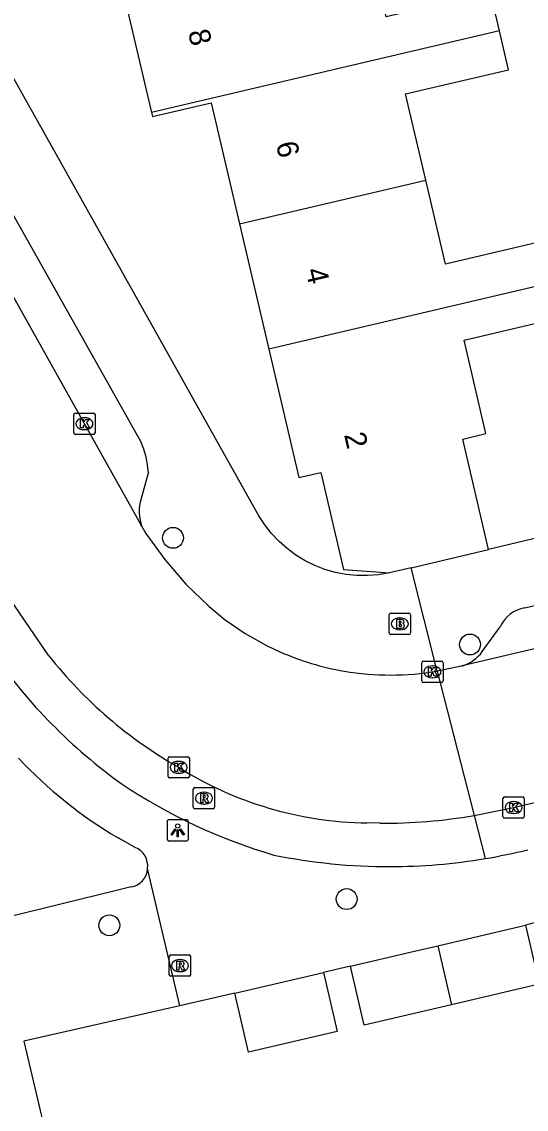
# Model space of a CAD drawing. Extents: x 158038 to 159242, y 380133 to 381214.
# Drawn here: x 158830.9 to 158854.6, y 380556.1 to 380607.2 of the extents above; entities that cross this region are included whole.
import ezdxf

# ---------------------------------------------------------------- set-up
doc = ezdxf.new("R2010")
doc.units = 0
for name, color, linetype in [('IMGEO_Boom', 7, 'Continuous'), ('IMGEO_Brandkraan', 7, 'Continuous'), ('IMGEO_Kolk', 7, 'Continuous'), ('IMGEO_Lichtpunt', 7, 'Continuous'), ('IMGEO_Muur', 7, 'Continuous'), ('IMGEO_Pand', 7, 'Continuous'), ('IMGEO_Pand_nummerreeks', 7, 'Continuous'), ('IMGEO_Parkeervlak_open', 7, 'Continuous'), ('IMGEO_Rijbaan_lokaal_gesloten', 7, 'Continuous'), ('IMGEO_Rioolput', 7, 'Continuous'), ('IMGEO_Voetpad_open', 7, 'Continuous')]:
    doc.layers.add(name, color=color, linetype=linetype)

msp = doc.modelspace()

# ---------------------------------------------------------------- linework, layer by layer
at = {"layer": 'IMGEO_Boom'}
for centre in [(158837.986, 380582.952), (158851.919, 380577.947), (158846.133, 380566.001), (158835, 380564.77)]:
    msp.add_circle(centre, 0.489, dxfattribs=at)
at = {"layer": 'IMGEO_Brandkraan'}
for p, q in [((158848.202, 380579.416), (158849.054, 380579.416)), ((158848.127, 380578.49), (158848.127, 380579.342)), ((158848.615, 380579.196), (158848.64, 380579.196)), ((158849.128, 380579.342), (158849.128, 380578.49)), ((158849.054, 380578.416), (158848.202, 380578.416)), ((158848.638, 380578.636), (158848.613, 380578.636))]:
    msp.add_line(p, q, dxfattribs=at)
for points in [[(158848.202, 380579.416), (158849.054, 380579.416)], [(158848.127, 380578.49), (158848.127, 380579.342)], [(158848.475, 380579.116), (158848.475, 380578.716), (158848.688, 380578.716)], [(158848.706, 380579.116), (158848.475, 380579.116)], [(158848.654, 380579.035), (158848.6, 380579.035), (158848.6, 380578.959)], [(158848.6, 380578.959), (158848.653, 380578.959)], [(158848.662, 380578.883), (158848.6, 380578.883), (158848.6, 380578.802)], [(158849.128, 380579.342), (158849.128, 380578.49)], [(158849.054, 380578.416), (158848.202, 380578.416)], [(158848.6, 380578.802), (158848.662, 380578.802)]]:
    msp.add_lwpolyline(points, dxfattribs=at)
for centre, radius, start, end in [((158848.204, 380579.34), 0.0765, 91.552, 178.448), ((158848.204, 380579.34), 0.0765, 91.552, 178.448), ((158849.052, 380579.34), 0.0765, 1.552, 88.448), ((158849.052, 380579.34), 0.0765, 1.552, 88.448), ((158848.655, 380578.997), 0.0379, 267.8285, 90.9355), ((158848.663, 380578.842), 0.0404, 269.8759, 90.5077), ((158848.71, 380578.971), 0.145, 59.4692, 91.5367), ((158848.735, 380579.018), 0.0922, 285.5137, 58.1501), ((158848.74, 380578.826), 0.105, 301.3115, 78.989), ((158848.204, 380578.492), 0.0765, 181.552, 268.448), ((158848.204, 380578.492), 0.0765, 181.552, 268.448), ((158848.694, 380578.967), 0.251, 268.6676, 293.5347), ((158849.052, 380578.492), 0.0765, 271.552, 358.448), ((158849.052, 380578.492), 0.0765, 271.552, 358.448)]:
    msp.add_arc(centre, radius, start, end, dxfattribs=at)
for centre, major_axis, ratio, start_param, end_param in [((158848.614, 380578.916), (-0.387, 0.002), 0.722429, 4.712389, 7.853982), ((158848.639, 380578.916), (-0.39, 0.002), 0.717154, 1.570796, 4.712389)]:
    msp.add_ellipse(centre, major_axis=major_axis, ratio=ratio, start_param=start_param, end_param=end_param, dxfattribs=at)
at = {"layer": 'IMGEO_Kolk'}
for p, q in [((158833.33, 380587.883), (158833.33, 380588.735)), ((158833.405, 380588.809), (158834.257, 380588.809)), ((158833.818, 380588.589), (158833.843, 380588.589)), ((158834.331, 380588.735), (158834.331, 380587.883)), ((158834.257, 380587.809), (158833.405, 380587.809)), ((158833.841, 380588.029), (158833.816, 380588.029)), ((158849.654, 380576.239), (158849.654, 380577.091)), ((158849.729, 380577.165), (158850.581, 380577.165)), ((158850.142, 380576.945), (158850.167, 380576.945)), ((158850.655, 380577.091), (158850.655, 380576.239)), ((158850.165, 380576.385), (158850.14, 380576.385)), ((158850.581, 380576.165), (158849.729, 380576.165)), ((158837.752, 380571.757), (158837.752, 380572.609)), ((158837.827, 380572.683), (158838.679, 380572.683)), ((158838.24, 380572.463), (158838.265, 380572.463)), ((158838.753, 380572.609), (158838.753, 380571.757)), ((158838.263, 380571.903), (158838.238, 380571.903)), ((158838.679, 380571.683), (158837.827, 380571.683)), ((158853.464, 380569.87), (158853.464, 380570.722)), ((158853.539, 380570.796), (158854.391, 380570.796)), ((158854.465, 380570.722), (158854.465, 380569.87)), ((158853.952, 380570.576), (158853.977, 380570.576)), ((158854.391, 380569.796), (158853.539, 380569.796)), ((158853.975, 380570.016), (158853.95, 380570.016))]:
    msp.add_line(p, q, dxfattribs=at)
for points in [[(158833.33, 380587.883), (158833.33, 380588.735)], [(158833.405, 380588.809), (158834.257, 380588.809)], [(158834.331, 380588.735), (158834.331, 380587.883)], [(158833.651, 380588.509), (158833.774, 380588.509), (158833.774, 380588.358), (158833.904, 380588.509), (158834.068, 380588.509), (158833.922, 380588.358), (158834.075, 380588.109), (158833.923, 380588.109), (158833.838, 380588.273), (158833.774, 380588.206), (158833.774, 380588.109), (158833.651, 380588.109), (158833.651, 380588.509)], [(158834.257, 380587.809), (158833.405, 380587.809)], [(158849.654, 380576.239), (158849.654, 380577.091)], [(158849.729, 380577.165), (158850.581, 380577.165)], [(158849.975, 380576.865), (158850.098, 380576.865), (158850.098, 380576.714), (158850.228, 380576.865), (158850.392, 380576.865), (158850.246, 380576.714), (158850.399, 380576.465), (158850.247, 380576.465), (158850.162, 380576.629), (158850.098, 380576.562), (158850.098, 380576.465), (158849.975, 380576.465), (158849.975, 380576.865)], [(158850.655, 380577.091), (158850.655, 380576.239)], [(158850.581, 380576.165), (158849.729, 380576.165)], [(158837.752, 380571.757), (158837.752, 380572.609)], [(158837.827, 380572.683), (158838.679, 380572.683)], [(158838.073, 380572.383), (158838.196, 380572.383), (158838.196, 380572.232), (158838.326, 380572.383), (158838.49, 380572.383), (158838.344, 380572.232), (158838.497, 380571.983), (158838.345, 380571.983), (158838.26, 380572.147), (158838.196, 380572.08), (158838.196, 380571.983), (158838.073, 380571.983), (158838.073, 380572.383)], [(158838.753, 380572.609), (158838.753, 380571.757)], [(158838.679, 380571.683), (158837.827, 380571.683)], [(158853.464, 380569.87), (158853.464, 380570.722)], [(158853.539, 380570.796), (158854.391, 380570.796)], [(158854.465, 380570.722), (158854.465, 380569.87)], [(158853.785, 380570.496), (158853.908, 380570.496), (158853.908, 380570.345), (158854.038, 380570.496), (158854.202, 380570.496), (158854.056, 380570.345), (158854.209, 380570.096), (158854.057, 380570.096), (158853.972, 380570.26), (158853.908, 380570.193), (158853.908, 380570.096), (158853.785, 380570.096), (158853.785, 380570.496)], [(158854.391, 380569.796), (158853.539, 380569.796)]]:
    msp.add_lwpolyline(points, dxfattribs=at)
for centre, start, end in [((158833.407, 380588.733), 91.552, 178.448), ((158833.407, 380588.733), 91.552, 178.448), ((158834.255, 380588.733), 1.552, 88.448), ((158834.255, 380588.733), 1.552, 88.448), ((158833.407, 380587.885), 181.552, 268.448), ((158833.407, 380587.885), 181.552, 268.448), ((158834.255, 380587.885), 271.552, 358.448), ((158834.255, 380587.885), 271.552, 358.448), ((158849.731, 380577.089), 91.552, 178.448), ((158849.731, 380577.089), 91.552, 178.448), ((158850.579, 380577.089), 1.552, 88.448), ((158850.579, 380577.089), 1.552, 88.448), ((158849.731, 380576.241), 181.552, 268.448), ((158849.731, 380576.241), 181.552, 268.448), ((158850.579, 380576.241), 271.552, 358.448), ((158850.579, 380576.241), 271.552, 358.448), ((158837.829, 380572.607), 91.552, 178.448), ((158837.829, 380572.607), 91.552, 178.448), ((158838.677, 380572.607), 1.552, 88.448), ((158838.677, 380572.607), 1.552, 88.448), ((158837.829, 380571.759), 181.552, 268.448), ((158837.829, 380571.759), 181.552, 268.448), ((158838.677, 380571.759), 271.552, 358.448), ((158838.677, 380571.759), 271.552, 358.448), ((158853.541, 380570.72), 91.552, 178.448), ((158853.541, 380570.72), 91.552, 178.448), ((158854.389, 380570.72), 1.552, 88.448), ((158854.389, 380570.72), 1.552, 88.448), ((158853.541, 380569.872), 181.552, 268.448), ((158853.541, 380569.872), 181.552, 268.448), ((158854.389, 380569.872), 271.552, 358.448), ((158854.389, 380569.872), 271.552, 358.448)]:
    msp.add_arc(centre, 0.0765, start, end, dxfattribs=at)
for centre, major_axis, ratio, start_param, end_param in [((158833.817, 380588.309), (-0.387, 0.002), 0.722429, 4.712389, 7.853982), ((158833.842, 380588.309), (-0.39, 0.002), 0.717154, 1.570796, 4.712389), ((158850.141, 380576.665), (-0.387, 0.002), 0.722429, 4.712389, 7.853982), ((158850.166, 380576.665), (-0.39, 0.002), 0.717154, 1.570796, 4.712389), ((158838.239, 380572.183), (-0.387, 0.002), 0.722429, 4.712389, 7.853982), ((158838.264, 380572.183), (-0.39, 0.002), 0.717154, 1.570796, 4.712389), ((158853.951, 380570.296), (-0.387, 0.002), 0.722429, 4.712389, 7.853982), ((158853.976, 380570.296), (-0.39, 0.002), 0.717154, 1.570796, 4.712389)]:
    msp.add_ellipse(centre, major_axis=major_axis, ratio=ratio, start_param=start_param, end_param=end_param, dxfattribs=at)
at = {"layer": 'IMGEO_Lichtpunt'}
for p, q in [((158838.611, 380569.727), (158837.803, 380569.727)), ((158838.611, 380569.727), (158837.803, 380569.727)), ((158837.709, 380569.632), (158837.709, 380568.825)), ((158837.709, 380569.632), (158837.709, 380568.825)), ((158838.705, 380568.825), (158838.705, 380569.632)), ((158838.705, 380568.825), (158838.705, 380569.632)), ((158837.803, 380568.731), (158838.611, 380568.731)), ((158837.803, 380568.731), (158838.611, 380568.731))]:
    msp.add_line(p, q, dxfattribs=at)
for points in [[(158838.083, 380569.296), (158838.122, 380569.268), (158837.934, 380569.006), (158837.896, 380569.033), (158838.083, 380569.296)], [(158838.185, 380569.248), (158838.232, 380569.248), (158838.232, 380568.926), (158838.185, 380568.926), (158838.185, 380569.248)], [(158838.295, 380569.268), (158838.333, 380569.295), (158838.52, 380569.033), (158838.481, 380569.005), (158838.295, 380569.268)]]:
    msp.add_lwpolyline(points, dxfattribs=at)
msp.add_circle((158838.208, 380569.43), 0.0994, dxfattribs=at)
for centre, start, end in [((158837.803, 380569.632), 90, 180), ((158837.803, 380569.632), 90, 180), ((158838.611, 380569.632), 0, 90), ((158838.611, 380569.632), 0, 90), ((158837.803, 380568.825), 180, 270), ((158837.803, 380568.825), 180, 270), ((158838.611, 380568.825), 270, 0), ((158838.611, 380568.825), 270, 360)]:
    msp.add_arc(centre, 0.0946, start, end, dxfattribs=at)
at = {"layer": 'IMGEO_Muur'}
msp.add_lwpolyline([(158860.664, 380584.282), (158852.79, 380582.412)], dxfattribs=at)
at = {"layer": 'IMGEO_Pand'}
for points in [[(158853.303, 380606.745), (158852.879, 380608.553), (158847.992, 380607.407), (158847.038, 380611.477)], [(158835.604, 380608.795), (158835.671, 380608.511), (158836.982, 380602.918)], [(158853.303, 380606.745), (158836.982, 380602.918)], [(158849.838, 380599.733), (158848.888, 380603.786), (158853.73, 380604.921), (158853.303, 380606.745)], [(158836.982, 380602.918), (158837.029, 380602.718), (158839.769, 380603.36), (158841.099, 380597.684)], [(158841.099, 380597.684), (158849.838, 380599.733)], [(158856.033, 380595.143), (158855.613, 380596.933), (158850.761, 380595.796), (158849.838, 380599.733)], [(158841.099, 380597.684), (158842.476, 380591.808)], [(158856.033, 380595.143), (158856.068, 380594.994), (158842.476, 380591.808)], [(158852.79, 380582.412), (158851.576, 380587.585), (158852.667, 380587.842), (158851.64, 380592.224), (158858.397, 380593.822), (158859.433, 380589.463), (158862.309, 380590.147)], [(158842.476, 380591.808), (158843.888, 380585.784), (158844.921, 380586.026), (158845.99, 380581.47), (158848.149, 380581.31)], [(158849.158, 380581.55), (158852.79, 380582.412)], [(158849.158, 380581.55), (158848.149, 380581.31)], [(158850.403, 380563.809), (158854.518, 380564.773)], [(158854.518, 380564.773), (158855.166, 380562.006), (158851.052, 380561.042)], [(158846.311, 380562.85), (158849.11, 380563.506), (158850.403, 380563.809)], [(158850.403, 380563.809), (158851.052, 380561.042)], [(158845.046, 380562.558), (158845.694, 380559.792), (158841.535, 380558.818), (158840.887, 380561.584)], [(158840.887, 380561.584), (158845.046, 380562.558)], [(158851.052, 380561.042), (158846.959, 380560.084), (158846.311, 380562.85)]]:
    msp.add_lwpolyline(points, dxfattribs=at)
at = {"layer": 'IMGEO_Parkeervlak_open'}
msp.add_lwpolyline([(158852.111, 380569.924), (158852.627, 380567.9)], dxfattribs=at)
at = {"layer": 'IMGEO_Rijbaan_lokaal_gesloten'}
for points in [[(158836.527, 380583.492), (158836.306, 380583.892), (158824.26, 380605.383), (158809.591, 380631.446), (158809.256, 380632.041)], [(158956.809, 380601.82), (158933.324, 380596.223), (158893.045, 380586.654), (158889.141, 380585.743), (158876.373, 380582.763), (158864.508, 380579.993), (158851.553, 380576.939)], [(158832.16, 380577.421), (158830.347, 380580.068), (158822.357, 380594.491)], [(158836.527, 380583.492), (158836.711, 380583.159), (158837.597, 380581.929), (158838.59, 380580.784), (158839.68, 380579.732), (158840.425, 380579.112), (158841.374, 380578.462), (158842.377, 380577.899), (158842.992, 380577.609)], [(158852.111, 380569.924), (158853.96, 380570.297), (158870.549, 380574.194), (158905.292, 380582.437)], [(158851.553, 380576.939), (158851.369, 380576.896), (158850.382, 380576.701)], [(158850.382, 380576.701), (158852.111, 380569.924)], [(158847.69, 380569.564), (158847.082, 380569.578)]]:
    msp.add_lwpolyline(points, dxfattribs=at)
for centre, radius, start, end in [((158848.671, 380590.462), 21.04, 218.3027, 240.3106), ((158848.162, 380589.327), 12.808, 246.1915, 260.3579), ((158848.197, 380589.447), 12.932, 260.2968, 279.7294), ((158847.276, 380586.504), 16.927, 237.7773, 269.3439), ((158847.935, 380593.878), 24.315, 269.422, 279.8886)]:
    msp.add_arc(centre, radius, start, end, dxfattribs=at)
at = {"layer": 'IMGEO_Rioolput'}
for p, q in [((158839.011, 380571.235), (158839.863, 380571.235)), ((158838.936, 380570.309), (158838.936, 380571.161)), ((158839.424, 380571.015), (158839.449, 380571.015)), ((158839.937, 380571.161), (158839.937, 380570.309)), ((158839.863, 380570.235), (158839.011, 380570.235)), ((158839.447, 380570.455), (158839.422, 380570.455)), ((158837.813, 380562.452), (158837.813, 380563.304)), ((158837.888, 380563.378), (158838.74, 380563.378)), ((158838.301, 380563.158), (158838.326, 380563.158)), ((158838.814, 380563.304), (158838.814, 380562.452)), ((158838.324, 380562.598), (158838.299, 380562.598)), ((158838.74, 380562.378), (158837.888, 380562.378))]:
    msp.add_line(p, q, dxfattribs=at)
for points in [[(158839.011, 380571.235), (158839.863, 380571.235)], [(158838.936, 380570.309), (158838.936, 380571.161)], [(158839.525, 380570.933), (158839.273, 380570.935), (158839.273, 380570.535)], [(158839.451, 380570.854), (158839.397, 380570.854), (158839.397, 380570.773)], [(158839.397, 380570.773), (158839.449, 380570.773)], [(158839.937, 380571.161), (158839.937, 380570.309)], [(158839.863, 380570.235), (158839.011, 380570.235)], [(158839.273, 380570.535), (158839.397, 380570.535), (158839.397, 380570.697), (158839.408, 380570.697)], [(158839.455, 380570.668), (158839.526, 380570.535), (158839.666, 380570.535), (158839.601, 380570.661)], [(158837.813, 380562.452), (158837.813, 380563.304)], [(158837.888, 380563.378), (158838.74, 380563.378)], [(158838.402, 380563.076), (158838.15, 380563.078), (158838.15, 380562.678)], [(158838.814, 380563.304), (158838.814, 380562.452)], [(158838.15, 380562.678), (158838.274, 380562.678), (158838.274, 380562.84), (158838.285, 380562.84)], [(158838.328, 380562.997), (158838.274, 380562.997), (158838.274, 380562.916)], [(158838.274, 380562.916), (158838.326, 380562.916)], [(158838.332, 380562.811), (158838.403, 380562.678), (158838.543, 380562.678), (158838.478, 380562.804)], [(158838.74, 380562.378), (158837.888, 380562.378)]]:
    msp.add_lwpolyline(points, dxfattribs=at)
for centre, radius, start, end in [((158839.013, 380571.159), 0.0765, 91.552, 178.448), ((158839.013, 380571.159), 0.0765, 91.552, 178.448), ((158839.861, 380571.159), 0.0765, 1.552, 88.448), ((158839.861, 380571.159), 0.0765, 1.552, 88.448), ((158839.433, 380570.962), 0.19, 274.7715, 282.9687), ((158839.457, 380570.758), 0.0964, 77.0061, 93.1865), ((158839.471, 380570.815), 0.0378, 276.6634, 79.6772), ((158839.524, 380570.823), 0.109, 350.3612, 89.416), ((158839.522, 380570.823), 0.112, 277.5842, 350.9817), ((158839.506, 380570.608), 0.108, 29.5134, 73.7905), ((158839.013, 380570.311), 0.0765, 181.552, 268.448), ((158839.013, 380570.311), 0.0765, 181.552, 268.448), ((158839.407, 380570.644), 0.0533, 26.0293, 88.6989), ((158839.861, 380570.311), 0.0765, 271.552, 358.448), ((158839.861, 380570.311), 0.0765, 271.552, 358.448), ((158837.89, 380563.302), 0.0765, 91.552, 178.448), ((158837.89, 380563.302), 0.0765, 91.552, 178.448), ((158838.401, 380562.966), 0.109, 350.3612, 89.416), ((158838.738, 380563.302), 0.0765, 1.552, 88.448), ((158838.738, 380563.302), 0.0765, 1.552, 88.448), ((158838.284, 380562.787), 0.0533, 26.0293, 88.6989), ((158838.31, 380563.105), 0.19, 274.7715, 282.9687), ((158838.334, 380562.901), 0.0964, 77.0061, 93.1865), ((158838.348, 380562.958), 0.0378, 276.6634, 79.6772), ((158838.399, 380562.966), 0.112, 277.5842, 350.9817), ((158838.383, 380562.751), 0.108, 29.5134, 73.7905), ((158837.89, 380562.454), 0.0765, 181.552, 268.448), ((158837.89, 380562.454), 0.0765, 181.552, 268.448), ((158838.738, 380562.454), 0.0765, 271.552, 358.448), ((158838.738, 380562.454), 0.0765, 271.552, 358.448)]:
    msp.add_arc(centre, radius, start, end, dxfattribs=at)
for centre, major_axis, ratio, start_param, end_param in [((158839.423, 380570.735), (-0.387, 0.002), 0.722429, 4.712389, 7.853982), ((158839.448, 380570.735), (-0.39, 0.002), 0.717154, 1.570796, 4.712389), ((158838.3, 380562.878), (-0.387, 0.002), 0.722429, 4.712389, 7.853982), ((158838.325, 380562.878), (-0.39, 0.002), 0.717154, 1.570796, 4.712389)]:
    msp.add_ellipse(centre, major_axis=major_axis, ratio=ratio, start_param=start_param, end_param=end_param, dxfattribs=at)
at = {"layer": 'IMGEO_Voetpad_open'}
for points in [[(158848.149, 380581.31), (158848.124, 380581.305), (158847.623, 380581.22), (158847.116, 380581.18), (158846.607, 380581.185), (158846.101, 380581.236), (158845.602, 380581.332), (158845.113, 380581.472), (158844.877, 380581.563), (158844.638, 380581.655), (158844.182, 380581.88), (158843.748, 380582.145), (158843.339, 380582.447), (158842.959, 380582.785), (158842.61, 380583.155), (158842.296, 380583.555), (158842.019, 380583.982), (158814.933, 380632.324)], [(158812.562, 380629.938), (158836.462, 380587.488), (158836.601, 380587.124), (158836.706, 380586.752), (158836.778, 380586.373), (158836.815, 380585.989), (158836.445, 380584.631), (158836.413, 380584.463), (158836.397, 380584.293), (158836.395, 380584.122), (158836.409, 380583.951), (158836.438, 380583.783), (158836.482, 380583.618), (158836.527, 380583.492)], [(158854.491, 380579.672), (158860.326, 380581.059), (158863.919, 380581.913), (158865.989, 380582.405), (158869.583, 380583.26), (158875.128, 380584.578), (158891.886, 380588.45), (158895.583, 380589.33), (158932.578, 380598.135), (158936.256, 380599.01), (158956.312, 380603.784), (158956.809, 380601.82)], [(158863.54, 380584.965), (158860.664, 380584.282), (158852.79, 380582.412)], [(158850.382, 380576.701), (158849.158, 380581.55)], [(158852.495, 380577.617), (158853.335, 380578.771)], [(158836.217, 380568.425), (158835.41, 380568.867)], [(158838.3, 380560.996), (158836.79, 380567.428)], [(158836.022, 380566.573), (158835.279, 380566.391), (158830.239, 380565.156)], [(158855.681, 380565.071), (158854.518, 380564.773)], [(158846.311, 380562.85), (158845.046, 380562.558)], [(158840.887, 380561.584), (158838.3, 380560.996)], [(158838.3, 380560.996), (158836.643, 380560.62), (158830.986, 380559.336), (158831.942, 380555.284)]]:
    msp.add_lwpolyline(points, dxfattribs=at)
for centre, radius, start, end in [((158854.745, 380578.154), 1.539, 99.5045, 156.362), ((158850.727, 380592.409), 25.896, 214.9509, 234.2754), ((158850.953, 380578.766), 1.924, 288.185, 323.3036), ((158846.278, 380587.187), 21.301, 223.1823, 239.3215), ((158850.15, 380593.269), 26.275, 236.3929, 253.5556), ((158835.861, 380567.557), 0.938, 352.0777, 67.6964), ((158848.063, 380594.908), 27.391, 279.5924, 283.864), ((158848.116, 380594.59), 27.066, 258.4822, 270.1091), ((158848.121, 380594.711), 27.187, 270.0993, 279.5407), ((158835.901, 380567.454), 0.889, 277.7983, 358.3384)]:
    msp.add_arc(centre, radius, start, end, dxfattribs=at)

# ---------------------------------------------------------------- texts
at = {"layer": 'IMGEO_Pand_nummerreeks'}
for s, rotation, p in [('8', 283.1908, (158838.685, 380606.695)), ('6', 283.1895, (158842.807, 380601.44)), ('4', 283.1895, (158844.196, 380595.515)), ('2', 283.1893, (158846.006, 380587.791))]:
    msp.add_text(s, height=1, rotation=rotation, dxfattribs=at).set_placement(p)

doc.saveas('drawing.dxf')
